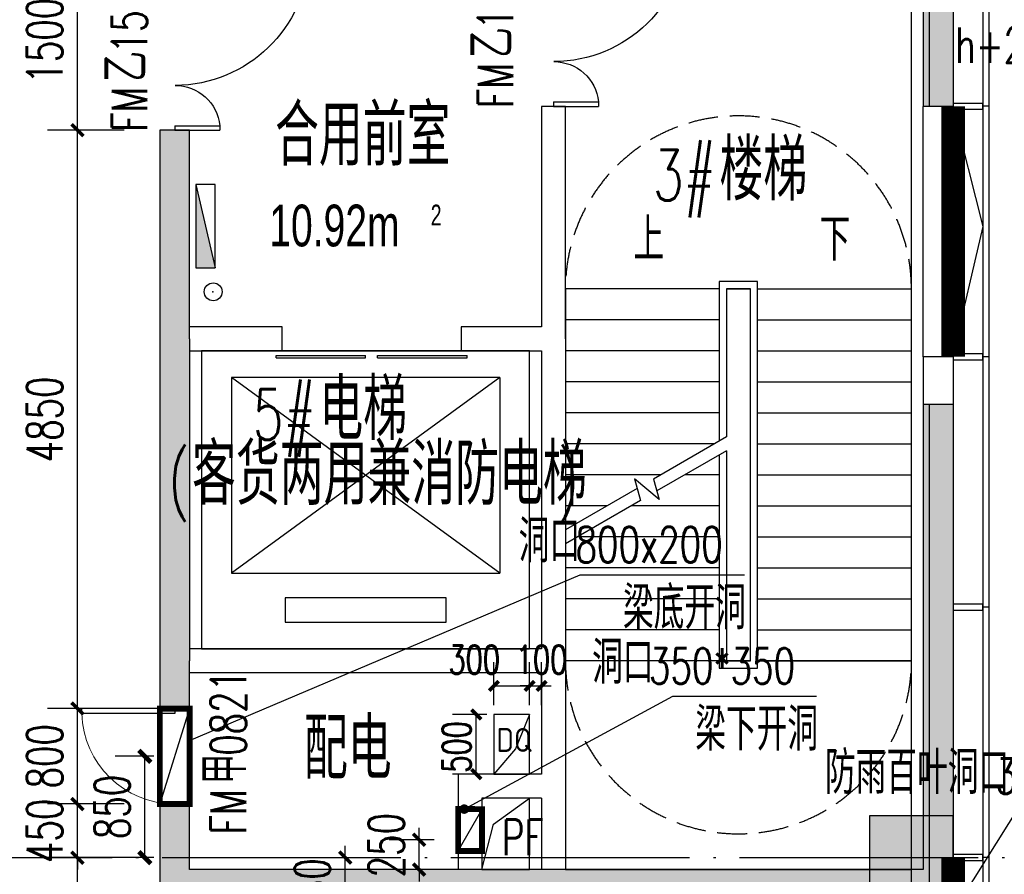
# Model space of a CAD drawing. Extents: x 797781 to 1255204, y 21234 to 1024248.
# Tile 661 of 1056: x 981433 to 989687, y 667541 to 674708. Entities that reach past the tile are written whole.
import ezdxf

# ---------------------------------------------------------------- set-up
doc = ezdxf.new("R2010")
doc.units = 0
doc.header["$LTSCALE"] = 1000
doc.header["$MEASUREMENT"] = 0
for name, pattern in [('230303生产综合楼-平面图_t8$0$DASH', [0.35, 0.25, -0.1]), ('230303生产综合楼-平面图_t8$0$DOTE', [2.42, 2, -0.2, 0.02, -0.2]), ('__DASH', [0.35, 0.25, -0.1])]:
    doc.linetypes.add(name, pattern=pattern)
for name, color, linetype in [('230303生产综合楼-平面图_t8$0$3T_WOOD', 21, 'Continuous'), ('230303生产综合楼-平面图_t8$0$COLUMN', 40, 'Continuous'), ('230303生产综合楼-平面图_t8$0$CURTWALL', 4, 'Continuous'), ('230303生产综合楼-平面图_t8$0$DIM_LEAD', 3, 'Continuous'), ('230303生产综合楼-平面图_t8$0$DIM_SYMB', 3, 'Continuous'), ('230303生产综合楼-平面图_t8$0$DOOR_FIRE', 4, 'Continuous'), ('230303生产综合楼-平面图_t8$0$DOOR_FIRE_TEXT', 7, 'Continuous'), ('230303生产综合楼-平面图_t8$0$DOTE', 1, '230303生产综合楼-平面图_t8$0$DOTE'), ('230303生产综合楼-平面图_t8$0$EVTR', 2, 'Continuous'), ('230303生产综合楼-平面图_t8$0$fcadtext', 11, 'Continuous'), ('230303生产综合楼-平面图_t8$0$H-楼板留洞', 6, 'Continuous'), ('230303生产综合楼-平面图_t8$0$PUB_DIM', 3, 'Continuous'), ('230303生产综合楼-平面图_t8$0$PUB_HATCH', 8, 'Continuous'), ('230303生产综合楼-平面图_t8$0$PUB_TEXT', 7, 'Continuous'), ('230303生产综合楼-平面图_t8$0$SPACE', 7, 'Continuous'), ('230303生产综合楼-平面图_t8$0$STAIR', 2, 'Continuous'), ('230303生产综合楼-平面图_t8$0$WALL', 40, 'Continuous'), ('230303生产综合楼-平面图_t8$0$WINDOW', 4, 'Continuous'), ('230303生产综合楼-平面图_t8$0$条件', 7, 'Continuous'), ('230303生产综合楼-平面图_t8$0$板洞', 6, 'Continuous'), ('230303生产综合楼-平面图_t8$0$水管', 4, 'Continuous'), ('230303生产综合楼-平面图_t8$0$轮廓', 2, 'Continuous'), ('DIM_LEAD', 3, 'Continuous'), ('EQUIP_消火栓', 7, 'Continuous'), ('PUB_DIM', 3, 'Continuous'), ('PUB_HATCH', 8, 'Continuous'), ('PUB_TEXT', 7, 'Continuous'), ('TEL_TEXT', 7, 'Continuous'), ('VPIPE-消防', 1, 'Continuous'), ('电-强电平面-标注', 3, 'Continuous'), ('电气洞口', 6, 'Continuous')]:
    doc.layers.add(name, color=color, linetype=linetype)
doc.styles.add('230303生产综合楼-平面图_t8$0$_HZTXT', font='@HZTXT_E', dxfattribs={"width": 0.7, "bigfont": '@@HZTXT'})
doc.styles.add('230303生产综合楼-平面图_t8$0$_TCH_DIM', font='SIMPLEX', dxfattribs={"bigfont": 'GBCBIG'})
doc.styles.add('230303生产综合楼-平面图_T8$0$_TCH_DIM_T3', font='SIMPLEX', dxfattribs={"width": 0.705882, "bigfont": 'GBCBIG'})
doc.styles.add('230303生产综合楼-平面图_t8$0$_TCH_WINDOW', font='SIMPLEX', dxfattribs={"height": 3.5, "bigfont": 'GBCBIG'})
doc.styles.add('_TCH_DIM', font='SIMPLEX', dxfattribs={"bigfont": 'GBCBIG'})
doc.styles.add('_TCH_DIM_T3', font='SIMPLEX', dxfattribs={"width": 0.705882, "bigfont": 'GBCBIG'})
doc.styles.get("Standard").update_dxf_attribs({"font": 'gbenor.shx', "bigfont": 'gbcbig.shx'})
doc.dimstyles.new('230303生产综合楼-平面图_T8$0$_TCH_ARCH&&100', dxfattribs={"dimtxt": 297.5, "dimasz": 100, "dimexe": 250, "dimexo": 300, "dimgap": 126.25, "dimtad": 1, "dimdec": 0, "dimzin": 0, "dimdsep": 46, "dimtxsty": '230303生产综合楼-平面图_T8$0$_TCH_DIM_T3', "dimblk": '230303生产综合楼-平面图_t8$0$_ArchTick', "dimcen": 0.09, "dimclrt": 7, "dimazin": 2, "dimtfac": 1, "dimtdec": 0, "dimtix": 1, "dimtmove": 2, "dimatfit": 3, "dimfxl": 1, "dimtolj": 1, "dimtzin": 0, "dimarcsym": 0})
doc.dimstyles.new('_TCH_ARCH&&100', dxfattribs={"dimtxt": 297.5, "dimasz": 100, "dimexe": 250, "dimexo": 300, "dimgap": 126.25, "dimtad": 1, "dimdec": 0, "dimzin": 0, "dimdsep": 46, "dimtxsty": '_TCH_DIM_T3', "dimblk": 'ARCHTICK', "dimcen": 0.09, "dimclrt": 7, "dimazin": 2, "dimtfac": 1, "dimtdec": 0, "dimtix": 1, "dimtmove": 2, "dimatfit": 3, "dimfxl": 1, "dimtolj": 1, "dimtzin": 0, "dimarcsym": 0})
doc.dimstyles.new('_TCH_ARCH&&80', dxfattribs={"dimtxt": 238, "dimasz": 80, "dimexe": 200, "dimexo": 240, "dimgap": 101, "dimtad": 1, "dimdec": 0, "dimzin": 0, "dimdsep": 46, "dimtxsty": '_TCH_DIM_T3', "dimblk": 'ARCHTICK', "dimcen": 0.09, "dimclrt": 7, "dimazin": 2, "dimtfac": 1, "dimtdec": 0, "dimtix": 1, "dimtmove": 2, "dimatfit": 3, "dimfxl": 1, "dimtolj": 1, "dimtzin": 0, "dimarcsym": 0})

# ---------------------------------------------------------------- blocks, each defined once
blk = doc.blocks.new('AQ9-10')
at = {"color": 6, "linetype": '__DASH', "ltscale": 4, "const_width": 200}
for points in [[(1107166.2, 667399.9), (1107166.2, 669499.9)], [(1107166.2, 663199.9), (1107166.2, 660199.9), (1100516.2, 660199.3)]]:
    blk.add_lwpolyline(points, dxfattribs=at)
blk = doc.blocks.new('ddddkkkkk')
at = {"layer": 'TEL_TEXT', "color": 3, "linetype": 'ByBlock'}
for p, q in [((1870760.3, -13731.7), (1870877.7, -14019.1)), ((1870877.7, -14019.1), (1871060.3, -14231.7))]:
    blk.add_line(p, q, dxfattribs=at)
blk.add_lwpolyline([(1871060.3, -13731.7), (1871060.3, -14231.7), (1870760.3, -14231.7), (1870760.3, -13731.7)], close=True, dxfattribs=at)
blk = doc.blocks.new('_ArchTick')
at = {"color": 0, "linetype": 'ByBlock', "const_width": 0.4}
blk.add_lwpolyline([(-0.5, -0.5), (0.5, 0.5)], dxfattribs=at)
blk = doc.blocks.new('*D6733')
at = {"layer": 'Defpoints', "color": 0, "transparency": 16777216}
for p in [(880789.9, 568966), (881117.4, 568966), (881117.4, 568466)]:
    blk.add_point(p, dxfattribs=at)
at = {"layer": 'PUB_DIM', "color": 0, "lineweight": -2, "transparency": 16777216}
for p, q in [((880877.4, 568966), (880589.9, 568966)), ((880789.9, 568466), (880789.9, 568966)), ((880877.4, 568466), (880589.9, 568466))]:
    blk.add_line(p, q, dxfattribs=at)
at = {"layer": 'PUB_DIM', "color": 0, "lineweight": -2, "transparency": 16777216, "xscale": 80, "yscale": 80, "zscale": 80}
for p, rotation in [((880789.9, 568966), 90), ((880789.9, 568466), 270)]:
    blk.add_blockref('_ArchTick', p, dxfattribs=dict(at, rotation=rotation))
at = {"layer": 'PUB_DIM', "color": 7, "transparency": 16777216, "insert": (880624.8, 568695), "char_height": 238, "attachment_point": 5, "rotation": 90, "style": '_TCH_DIM_T3'}
blk.add_mtext('\\A1;500', dxfattribs=at)
blk = doc.blocks.new('*D6734')
at = {"layer": 'Defpoints', "color": 0, "transparency": 16777216}
for p in [(881337.1, 569206), (881237.1, 568803.3), (881337.1, 568803.3)]:
    blk.add_point(p, dxfattribs=at)
at = {"layer": 'PUB_DIM', "color": 0, "lineweight": -2, "transparency": 16777216}
for p, q in [((881237.1, 569043.3), (881237.1, 569406)), ((881337.1, 569043.3), (881337.1, 569406)), ((881237.1, 569206), (881157.1, 569206)), ((881237.1, 569206), (881337.1, 569206)), ((881337.1, 569206), (881417.1, 569206))]:
    blk.add_line(p, q, dxfattribs=at)
at = {"layer": 'PUB_DIM', "color": 0, "lineweight": -2, "transparency": 16777216, "xscale": 80, "yscale": 80, "zscale": 80}
blk.add_blockref('_ArchTick', (881237.1, 569206), dxfattribs=at)
at = {"layer": 'PUB_DIM', "color": 0, "lineweight": -2, "transparency": 16777216, "xscale": 80, "yscale": 80, "zscale": 80, "rotation": 180}
blk.add_blockref('_ArchTick', (881337.1, 569206), dxfattribs=at)
at = {"layer": 'PUB_DIM', "color": 7, "transparency": 16777216, "insert": (881337.1, 569426), "char_height": 238, "attachment_point": 5, "style": '_TCH_DIM_T3'}
blk.add_mtext('\\A1;100', dxfattribs=at)
blk = doc.blocks.new('*D6735')
at = {"layer": 'Defpoints', "color": 0, "transparency": 16777216}
for p in [(881237.1, 569206), (880937.1, 568803.3), (881237.1, 568803.3)]:
    blk.add_point(p, dxfattribs=at)
at = {"layer": 'PUB_DIM', "color": 0, "lineweight": -2, "transparency": 16777216}
for p, q in [((880937.1, 569043.3), (880937.1, 569406)), ((881237.1, 569043.3), (881237.1, 569406)), ((880937.1, 569206), (881237.1, 569206))]:
    blk.add_line(p, q, dxfattribs=at)
at = {"layer": 'PUB_DIM', "color": 0, "lineweight": -2, "transparency": 16777216, "xscale": 80, "yscale": 80, "zscale": 80, "rotation": 180}
blk.add_blockref('_ArchTick', (880937.1, 569206), dxfattribs=at)
at = {"layer": 'PUB_DIM', "color": 0, "lineweight": -2, "transparency": 16777216, "xscale": 80, "yscale": 80, "zscale": 80}
blk.add_blockref('_ArchTick', (881237.1, 569206), dxfattribs=at)
at = {"layer": 'PUB_DIM', "color": 7, "transparency": 16777216, "insert": (880772.7, 569426), "char_height": 238, "attachment_point": 5, "style": '_TCH_DIM_T3'}
blk.add_mtext('\\A1;300', dxfattribs=at)
blk = doc.blocks.new('*D6736')
at = {"layer": 'Defpoints', "color": 0, "transparency": 16777216}
for p in [(878011.9, 568616), (878387.1, 568616), (878387.1, 567766)]:
    blk.add_point(p, dxfattribs=at)
at = {"layer": 'PUB_DIM', "color": 0, "lineweight": -2, "transparency": 16777216}
for p, q in [((878087.1, 568616), (877761.9, 568616)), ((878011.9, 567766), (878011.9, 568616)), ((878087.1, 567766), (877761.9, 567766))]:
    blk.add_line(p, q, dxfattribs=at)
at = {"layer": 'PUB_DIM', "color": 0, "lineweight": -2, "transparency": 16777216, "xscale": 100, "yscale": 100, "zscale": 100}
for p, rotation in [((878011.9, 568616), 90), ((878011.9, 567766), 270)]:
    blk.add_blockref('_ArchTick', p, dxfattribs=dict(at, rotation=rotation))
at = {"layer": 'PUB_DIM', "color": 7, "transparency": 16777216, "insert": (877736.9, 568191), "char_height": 297.5, "attachment_point": 5, "rotation": 90, "style": '_TCH_DIM_T3'}
blk.add_mtext('\\A1;850', dxfattribs=at)
blk = doc.blocks.new('6-9FND69')
at = {"layer": 'PUB_TEXT', "style": '_TCH_DIM', "width": 0.705882}
blk.add_text('h+2.60', height=297.5, dxfattribs=at).set_placement((750877.4, 567143.5))
blk = doc.blocks.new('$TwtSys$00000434')
for p, q in [((-0.5, 0.5), (-0.5, -0.5)), ((-0.5, -0.5), (0.5, 0.5)), ((0.5, 0.5), (-0.5, 0.5)), ((0.5, -0.5), (0.5, 0.5)), ((-0.5, -0.5), (0.5, -0.5))]:
    blk.add_line(p, q)
blk.add_solid([(0.5, -0.5), (0.5, 0.5), (-0.5, -0.5)])
blk = doc.blocks.new('230303生产综合楼-平面图_t8$0$9-XHS')
at = {"layer": '230303生产综合楼-平面图_t8$0$fcadtext'}
for p in [(1124232.9, 465611.4, 5000), (1124232.9, 465611.4)]:
    blk.add_point(p, dxfattribs=at)
at = {"layer": 'VPIPE-消防'}
blk.add_circle((1124235.4, 465611.4), 75, dxfattribs=at)
at = {"layer": 'EQUIP_消火栓', "xscale": -700, "yscale": -160, "zscale": 700, "rotation": 90.00000000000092}
blk.add_blockref('$TwtSys$00000434', (1124170.4, 466161.4), dxfattribs=at)
blk = doc.blocks.new('230303生产综合楼-平面图_t8$0$6WLGJ')
at = {"layer": '230303生产综合楼-平面图_t8$0$3T_WOOD'}
for points in [[(1106291.4, 376311.9), (1106291.4, 376261.9), (1106541.3, 376261.9), (1106541.3, 376311.9)], [(1106291.4, 374211.9), (1106291.4, 374161.9), (1106541.3, 374161.9), (1106541.3, 374211.9)], [(1106291.4, 372111.9), (1106291.4, 372061.9), (1106541.3, 372061.9), (1106541.3, 372111.9)], [(1106291.4, 370011.9), (1106291.4, 369961.9), (1106541.3, 369961.9), (1106541.3, 370011.9)]]:
    blk.add_lwpolyline(points, close=True, dxfattribs=at)
for points in [[(1106591.3, 376286.9), (1106541.3, 376286.9)], [(1106591.3, 376286.9), (1106541.3, 376286.9)], [(1106591.3, 374186.9), (1106541.3, 374186.9)], [(1106591.3, 374186.9), (1106541.3, 374186.9)], [(1106591.3, 372086.9), (1106541.3, 372086.9)], [(1106591.3, 369986.9), (1106541.3, 369986.9)], [(1106591.3, 369986.9), (1106541.3, 369986.9)]]:
    blk.add_lwpolyline(points, dxfattribs=at)
blk = doc.blocks.new('230303生产综合楼-平面图_t8$0$$DorLib2D$00000001')
for p, q in [((0.45, 0.975), (0.5, 0.975)), ((0.45, 0), (0.45, 0.975)), ((0.5, 0), (0.5, 0.975)), ((0.5, 0), (0.45, 0))]:
    blk.add_line(p, q)
at = {"lineweight": 13}
blk.add_arc((0.475, 0), 0.975, 91.4693, 180, dxfattribs=at)
blk = doc.blocks.new('230303生产综合楼-平面图_t8$0$$DORLIB2D$00000127')
at = {"color": 0}
for points in [[(-0.5333, 0.7949), (-0.5333, 0.6904)], [(-0.0333, 0.7949), (-0.5333, 0.7949)], [(-0.0333, 0.7949), (-0.0333, 0.6904)], [(0.5333, 0.7949), (0.0333, 0.7949)], [(0.0333, 0.7949), (0.0333, 0.6904)], [(0.5333, 0.7949), (0.5333, 0.6904)], [(-0.0333, 0.6904), (-0.5333, 0.6904)], [(0.5333, 0.6904), (0.0333, 0.6904)], [(0.5, 0.5), (-0.5, 0.5)]]:
    blk.add_lwpolyline(points, dxfattribs=at)
blk = doc.blocks.new('230303生产综合楼-平面图_t8$0$$DorLib2D$00000225')
at = {"color": 0}
for p, q in [((0.475, -0.0014), (0.475, 0.7521)), ((0.475, 0.7521), (0.5, 0.7521)), ((0.5, -0.0014), (0.5, 0.7521)), ((-0.5, 0), (-0.5, 0.252)), ((-0.475, 0.252), (-0.5, 0.252)), ((-0.475, 0), (-0.475, 0.252)), ((-0.475, 0), (-0.5, 0)), ((0.475, -0.0014), (0.5, -0.0014))]:
    blk.add_line(p, q, dxfattribs=at)
for centre, radius, start, end in [((0.5046, -0.0019), 0.7546, 92.2493, 179.7238), ((-0.5008, 0.0026), 0.2508, 359.7899, 84.0974)]:
    blk.add_arc(centre, radius, start, end, dxfattribs=at)
blk = doc.blocks.new('230303生产综合楼-平面图_t8$0$_ArchTick')
at = {"color": 0, "linetype": 'ByBlock', "const_width": 0.3}
blk.add_lwpolyline([(-0.5, -0.5), (0.5, 0.5)], dxfattribs=at)
blk = doc.blocks.new('*D6270')
at = {"layer": '230303生产综合楼-平面图_t8$0$PUB_DIM', "color": 0, "lineweight": -2, "transparency": 16777216}
for p, q in [((808848.3, 174948.9), (808207.7, 174948.9)), ((808457.7, 174598.9), (808457.7, 174948.9)), ((808848.3, 174598.9), (808207.7, 174598.9))]:
    blk.add_line(p, q, dxfattribs=at)
at = {"layer": 'Defpoints', "color": 0, "transparency": 16777216}
for p in [(808457.7, 174948.9), (809148.3, 174948.9), (809148.3, 174598.9)]:
    blk.add_point(p, dxfattribs=at)
at = {"layer": '230303生产综合楼-平面图_t8$0$PUB_DIM', "color": 0, "lineweight": -2, "transparency": 16777216, "xscale": 100, "yscale": 100, "zscale": 100}
for p, rotation in [((808457.7, 174948.9), 90), ((808457.7, 174598.9), 270)]:
    blk.add_blockref('230303生产综合楼-平面图_t8$0$_ArchTick', p, dxfattribs=dict(at, rotation=rotation))
at = {"layer": '230303生产综合楼-平面图_t8$0$PUB_DIM', "color": 7, "transparency": 16777216, "insert": (808182.7, 174228.9), "char_height": 297.5, "attachment_point": 5, "rotation": 90, "style": '230303生产综合楼-平面图_T8$0$_TCH_DIM_T3'}
blk.add_mtext('\\A1;350', dxfattribs=at)
blk = doc.blocks.new('*D6271')
at = {"layer": '230303生产综合楼-平面图_t8$0$PUB_DIM', "color": 0, "lineweight": -2, "transparency": 16777216}
for p, q in [((808457.7, 175398.9), (808457.7, 175498.9)), ((808848.3, 175398.9), (808207.7, 175398.9)), ((808457.7, 174948.9), (808457.7, 175398.9)), ((808848.3, 174948.9), (808207.7, 174948.9)), ((808457.7, 174948.9), (808457.7, 174848.9))]:
    blk.add_line(p, q, dxfattribs=at)
at = {"layer": 'Defpoints', "color": 0, "transparency": 16777216}
for p in [(808457.7, 175398.9), (809148.3, 175398.9), (809148.3, 174948.9)]:
    blk.add_point(p, dxfattribs=at)
at = {"layer": '230303生产综合楼-平面图_t8$0$PUB_DIM', "color": 0, "lineweight": -2, "transparency": 16777216, "xscale": 100, "yscale": 100, "zscale": 100}
for p, rotation in [((808457.7, 175398.9), 270), ((808457.7, 174948.9), 90)]:
    blk.add_blockref('230303生产综合楼-平面图_t8$0$_ArchTick', p, dxfattribs=dict(at, rotation=rotation))
at = {"layer": '230303生产综合楼-平面图_t8$0$PUB_DIM', "color": 7, "transparency": 16777216, "insert": (808182.7, 175173.9), "char_height": 297.5, "attachment_point": 5, "rotation": 90, "style": '230303生产综合楼-平面图_T8$0$_TCH_DIM_T3'}
blk.add_mtext('\\A1;450', dxfattribs=at)
blk = doc.blocks.new('*D6272')
at = {"layer": '230303生产综合楼-平面图_t8$0$PUB_DIM', "color": 0, "lineweight": -2, "transparency": 16777216}
for p, q in [((808848.3, 176198.9), (808207.7, 176198.9)), ((808457.7, 175398.9), (808457.7, 176198.9)), ((808848.3, 175398.9), (808207.7, 175398.9))]:
    blk.add_line(p, q, dxfattribs=at)
at = {"layer": 'Defpoints', "color": 0, "transparency": 16777216}
for p in [(808457.7, 176198.9), (809148.3, 176198.9), (809148.3, 175398.9)]:
    blk.add_point(p, dxfattribs=at)
at = {"layer": '230303生产综合楼-平面图_t8$0$PUB_DIM', "color": 0, "lineweight": -2, "transparency": 16777216, "xscale": 100, "yscale": 100, "zscale": 100}
for p, rotation in [((808457.7, 176198.9), 90), ((808457.7, 175398.9), 270)]:
    blk.add_blockref('230303生产综合楼-平面图_t8$0$_ArchTick', p, dxfattribs=dict(at, rotation=rotation))
at = {"layer": '230303生产综合楼-平面图_t8$0$PUB_DIM', "color": 7, "transparency": 16777216, "insert": (808182.7, 175798.9), "char_height": 297.5, "attachment_point": 5, "rotation": 90, "style": '230303生产综合楼-平面图_T8$0$_TCH_DIM_T3'}
blk.add_mtext('\\A1;800', dxfattribs=at)
blk = doc.blocks.new('*D6273')
at = {"layer": '230303生产综合楼-平面图_t8$0$PUB_DIM', "color": 0, "lineweight": -2, "transparency": 16777216}
for p, q in [((808848.3, 181048.9), (808207.7, 181048.9)), ((808457.7, 176198.9), (808457.7, 181048.9)), ((808848.3, 176198.9), (808207.7, 176198.9))]:
    blk.add_line(p, q, dxfattribs=at)
at = {"layer": 'Defpoints', "color": 0, "transparency": 16777216}
for p in [(808457.7, 181048.9), (809148.3, 181048.9), (809148.3, 176198.9)]:
    blk.add_point(p, dxfattribs=at)
at = {"layer": '230303生产综合楼-平面图_t8$0$PUB_DIM', "color": 0, "lineweight": -2, "transparency": 16777216, "xscale": 100, "yscale": 100, "zscale": 100}
for p, rotation in [((808457.7, 181048.9), 90), ((808457.7, 176198.9), 270)]:
    blk.add_blockref('230303生产综合楼-平面图_t8$0$_ArchTick', p, dxfattribs=dict(at, rotation=rotation))
at = {"layer": '230303生产综合楼-平面图_t8$0$PUB_DIM', "color": 7, "transparency": 16777216, "insert": (808182.7, 178623.9), "char_height": 297.5, "attachment_point": 5, "rotation": 90, "style": '230303生产综合楼-平面图_T8$0$_TCH_DIM_T3'}
blk.add_mtext('\\A1;4850', dxfattribs=at)
blk = doc.blocks.new('*D6274')
at = {"layer": '230303生产综合楼-平面图_t8$0$PUB_DIM', "color": 0, "lineweight": -2, "transparency": 16777216}
for p, q in [((808848.3, 182548.9), (808207.7, 182548.9)), ((808457.7, 181048.9), (808457.7, 182548.9)), ((808848.3, 181048.9), (808207.7, 181048.9))]:
    blk.add_line(p, q, dxfattribs=at)
at = {"layer": 'Defpoints', "color": 0, "transparency": 16777216}
for p in [(808457.7, 182548.9), (809148.3, 182548.9), (809148.3, 181048.9)]:
    blk.add_point(p, dxfattribs=at)
at = {"layer": '230303生产综合楼-平面图_t8$0$PUB_DIM', "color": 0, "lineweight": -2, "transparency": 16777216, "xscale": 100, "yscale": 100, "zscale": 100}
for p, rotation in [((808457.7, 182548.9), 90), ((808457.7, 181048.9), 270)]:
    blk.add_blockref('230303生产综合楼-平面图_t8$0$_ArchTick', p, dxfattribs=dict(at, rotation=rotation))
at = {"layer": '230303生产综合楼-平面图_t8$0$PUB_DIM', "color": 7, "transparency": 16777216, "insert": (808182.7, 181798.9), "char_height": 297.5, "attachment_point": 5, "rotation": 90, "style": '230303生产综合楼-平面图_T8$0$_TCH_DIM_T3'}
blk.add_mtext('\\A1;1500', dxfattribs=at)
blk = doc.blocks.new('*D6279')
at = {"layer": '230303生产综合楼-平面图_t8$0$PUB_DIM', "color": 0, "lineweight": -2, "transparency": 16777216}
for p, q in [((811321.5, 175099), (811321.5, 175199)), ((811448.3, 175099), (811071.5, 175099)), ((811321.5, 174848.9), (811321.5, 175099)), ((811448.3, 174848.9), (811071.5, 174848.9)), ((811321.5, 174848.9), (811321.5, 174748.9))]:
    blk.add_line(p, q, dxfattribs=at)
at = {"layer": 'Defpoints', "color": 0, "transparency": 16777216}
for p in [(811321.5, 175099), (811748.3, 175099), (811748.3, 174848.9)]:
    blk.add_point(p, dxfattribs=at)
at = {"layer": '230303生产综合楼-平面图_t8$0$PUB_DIM', "color": 0, "lineweight": -2, "transparency": 16777216, "xscale": 100, "yscale": 100, "zscale": 100}
for p, rotation in [((811321.5, 175099), 270), ((811321.5, 174848.9), 90)]:
    blk.add_blockref('230303生产综合楼-平面图_t8$0$_ArchTick', p, dxfattribs=dict(at, rotation=rotation))
at = {"layer": '230303生产综合楼-平面图_t8$0$PUB_DIM', "color": 7, "transparency": 16777216, "insert": (811046.5, 175053.2), "char_height": 297.5, "attachment_point": 5, "rotation": 90, "style": '230303生产综合楼-平面图_T8$0$_TCH_DIM_T3'}
blk.add_mtext('\\A1;250', dxfattribs=at)
blk = doc.blocks.new('*D6280')
at = {"layer": '230303生产综合楼-平面图_t8$0$PUB_DIM', "color": 0, "lineweight": -2, "transparency": 16777216}
for p, q in [((816985.2, 174948.5), (816985.3, 175048.5)), ((816398.2, 174948.8), (817235.2, 174948.4)), ((816984.9, 174298.6), (816985.2, 174948.5)), ((816397.9, 174298.9), (817234.9, 174298.5)), ((816984.9, 174298.6), (816984.9, 174198.6))]:
    blk.add_line(p, q, dxfattribs=at)
at = {"layer": 'Defpoints', "color": 0, "transparency": 16777216}
for p in [(816098.2, 174948.9), (816985.2, 174948.5), (816097.9, 174299)]:
    blk.add_point(p, dxfattribs=at)
at = {"layer": '230303生产综合楼-平面图_t8$0$PUB_DIM', "color": 0, "lineweight": -2, "transparency": 16777216, "xscale": 100, "yscale": 100, "zscale": 100}
for p, rotation in [((816985.2, 174948.5), 269.9726652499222), ((816984.9, 174298.6), 89.97266524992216)]:
    blk.add_blockref('230303生产综合楼-平面图_t8$0$_ArchTick', p, dxfattribs=dict(at, rotation=rotation))
at = {"layer": '230303生产综合楼-平面图_t8$0$PUB_DIM', "color": 7, "transparency": 16777216, "insert": (816710.1, 174623.7), "char_height": 297.5, "attachment_point": 5, "rotation": 89.97267, "style": '230303生产综合楼-平面图_T8$0$_TCH_DIM_T3'}
blk.add_mtext('\\A1;650', dxfattribs=at)
blk = doc.blocks.new('*D4939')
at = {"layer": '230303生产综合楼-平面图_t8$0$PUB_DIM', "color": 0, "lineweight": -2, "transparency": 16777216}
for p, q in [((984161.9, 667681.1), (984161.9, 667781.1)), ((982908, 667681.1), (984411.9, 667681.1)), ((984161.9, 667131.1), (984161.9, 667681.1)), ((982908, 667131.1), (984411.9, 667131.1)), ((984161.9, 667131.1), (984161.9, 667031.1))]:
    blk.add_line(p, q, dxfattribs=at)
at = {"layer": 'Defpoints', "color": 0, "transparency": 16777216}
for p in [(982608, 667681.1), (984161.9, 667681.1), (982608, 667131.1)]:
    blk.add_point(p, dxfattribs=at)
at = {"layer": '230303生产综合楼-平面图_t8$0$PUB_DIM', "color": 0, "lineweight": -2, "transparency": 16777216, "xscale": 100, "yscale": 100, "zscale": 100}
for p, rotation in [((984161.9, 667681.1), 270), ((984161.9, 667131.1), 90)]:
    blk.add_blockref('230303生产综合楼-平面图_t8$0$_ArchTick', p, dxfattribs=dict(at, rotation=rotation))
at = {"layer": '230303生产综合楼-平面图_t8$0$PUB_DIM', "color": 7, "transparency": 16777216, "insert": (983886.9, 667406.1), "char_height": 297.5, "attachment_point": 5, "rotation": 90, "style": '230303生产综合楼-平面图_T8$0$_TCH_DIM_T3'}
blk.add_mtext('\\A1;550', dxfattribs=at)
blk = doc.blocks.new('_FZH')
blk.add_lwpolyline([(-0.5, -0.5), (0.5, -0.5), (0.5, 0.5), (-0.5, 0.5)], close=True)
at = {"layer": 'PUB_HATCH'}
blk.add_solid([(-0.5, -0.5), (0.5, -0.5), (-0.5, 0.5), (0.5, 0.5)], dxfattribs=at)
blk = doc.blocks.new('6-8FQD')
at = {"layer": 'DIM_LEAD'}
for p, q in [((878387.1, 568747.4), (881661.5, 570136.7)), ((881661.5, 570136.7), (883036.9, 570136.7))]:
    blk.add_line(p, q, dxfattribs=at)
at = {"layer": '电气洞口', "color": 6, "lineweight": -2}
blk.add_line((878387.1, 569016), (878137.1, 568216), dxfattribs=at)
at = {"layer": '电气洞口', "color": 6, "lineweight": -2, "const_width": 50}
blk.add_lwpolyline([(878387.1, 568216), (878137.1, 568216), (878137.1, 569016), (878387.1, 569016)], close=True, dxfattribs=at)
at = {"layer": '电-强电平面-标注', "color": 3, "xscale": -1}
blk.add_blockref('ddddkkkkk', (2751997.5, 582697.8), dxfattribs=at)
at = {"layer": 'PUB_TEXT', "style": '_TCH_DIM'}
for s, p in [('洞口', (881145.3, 570241.7)), ('梁底开洞', (882019.7, 569681.7))]:
    blk.add_text(s, height=357.45, dxfattribs=at).set_placement(p)
at = {"layer": 'PUB_TEXT', "style": '_TCH_DIM', "width": 0.705882}
blk.add_text('800x200', height=297.5, dxfattribs=at).set_placement((881621.9, 570241.7))
at = {"layer": 'PUB_TEXT'}
blk.add_text('DQ', height=200, dxfattribs=at).set_placement((880958.8, 568653.2))
at = {"layer": 'PUB_DIM'}
for base, p1, p2, angle, picture, middle in [((881237.1, 569206), (880937.1, 568803.3), (881237.1, 568803.3), 0, '*D6735', (880772.7, 569426)), ((881337.1, 569206), (881237.1, 568803.3), (881337.1, 568803.3), 0, '*D6734', (881337.1, 569426)), ((880789.9, 568966), (881117.4, 568466), (881117.4, 568966), 90, '*D6733', (880624.8, 568695))]:
    dim = blk.add_linear_dim(base=base, p1=p1, p2=p2, angle=angle, dimstyle='_TCH_ARCH&&80', dxfattribs=at)
    dim.commit()
    dim.dimension.update_dxf_attribs({"geometry": picture, "text_midpoint": middle, "dimtype": 161})
dim = blk.add_aligned_dim(p1=(878387.1, 567766), p2=(878387.1, 568616), distance=375.2, dimstyle='_TCH_ARCH&&100', dxfattribs=at)
dim.commit()
dim.dimension.update_dxf_attribs({"geometry": '*D6736', "text_midpoint": (877736.9, 568191)})
blk = doc.blocks.new('230303生产综合楼-平面图_t8$0$HXT-3')
at = {"layer": '230303生产综合楼-平面图_t8$0$PUB_HATCH'}
for points in [[(815798.3, 183348.9), (815548.3, 183098.9), (815548.3, 181248.9), (815798.3, 181248.9)], [(809398.3, 179298.9), (809398.3, 181048.9), (809148.3, 181048.9), (809148.3, 179298.9)], [(809398.3, 179298.9), (809148.3, 179298.9), (809148.3, 176598.9), (809398.3, 176598.9)], [(815548.3, 178748.9), (815548.3, 174848.9), (815798.3, 174598.9), (815798.3, 178748.9)], [(809148.3, 176598.9), (809148.3, 176198.9), (809398.3, 176198.9), (809398.3, 176598.9)], [(809398.3, 174848.9), (809398.3, 175398.9), (809148.3, 175398.9), (809148.3, 174598.9)], [(811748.3, 174598.9), (811748.3, 174848.9), (809398.3, 174848.9), (809148.3, 174598.9)], [(812448.3, 174598.9), (812448.3, 174848.9), (811748.3, 174848.9), (811748.3, 174598.9)], [(815798.3, 174598.9), (815548.3, 174848.9), (812448.3, 174848.9), (812448.3, 174598.9)]]:
    blk.add_hatch(color=256, dxfattribs=at).paths.add_polyline_path(points)
at = {"layer": '230303生产综合楼-平面图_t8$0$DIM_LEAD'}
for p, q in [((811699.6, 175356), (813448.4, 176302.2)), ((813448.4, 176302.2), (814653.7, 176302.2)), ((815798.3, 174491.6), (816353.2, 175378.6))]:
    blk.add_line(p, q, dxfattribs=at)
at = {"layer": '230303生产综合楼-平面图_t8$0$DIM_LEAD', "const_width": 40}
blk.add_lwpolyline([(811682, 175346.5, 1), (811717.2, 175365.5, 1)], format="xyb", close=True, dxfattribs=at)
at = {"layer": '230303生产综合楼-平面图_t8$0$DIM_SYMB'}
for points in [[(813223.3, 179848.9, 0, 0, 0), (813223.3, 178458.9, 80, 0, 0), (813223.3, 178158.9, 0, 0, 0)], [(814773.3, 179848.9, 0, 0, 0), (814773.3, 175723.9, 0, 0, 0), (813223.3, 175723.9, 0, 0, 0), (813223.3, 177598.9, 80, 0, 0), (813223.3, 177898.9, 0, 0, 0)]]:
    blk.add_lwpolyline(points, format="xyseb", dxfattribs=at)
at = {"layer": '230303生产综合楼-平面图_t8$0$DOOR_FIRE'}
for p, q in [((809148.3, 176198.9), (809148.3, 175398.9)), ((809398.3, 176198.9), (809398.3, 175398.9))]:
    blk.add_line(p, q, dxfattribs=at)
at = {"layer": '230303生产综合楼-平面图_t8$0$EVTR'}
for p, q in [((811998.3, 178973.9), (809748.3, 178973.9)), ((809748.3, 178973.9), (809748.3, 177333.9)), ((811998.3, 177333.9), (809748.3, 178973.9)), ((811998.3, 178973.9), (809748.3, 177333.9)), ((811998.3, 178973.9), (811998.3, 177333.9)), ((809748.3, 177333.9), (811998.3, 177333.9)), ((811548.3, 177128.9), (810198.3, 177128.9)), ((810198.3, 177128.9), (810198.3, 176923.9)), ((811548.3, 176923.9), (811548.3, 177128.9)), ((810198.3, 176923.9), (811548.3, 176923.9))]:
    blk.add_line(p, q, dxfattribs=at)
at = {"layer": '230303生产综合楼-平面图_t8$0$H-楼板留洞'}
blk.add_lwpolyline([(812248.3, 175448.9), (811848.3, 175448.9), (811848.3, 174848.9), (812248.3, 174848.9)], close=True, dxfattribs=at)
at = {"layer": '230303生产综合楼-平面图_t8$0$STAIR'}
for p, q in [((815448.3, 175298.9), (815448.3, 182998.9)), ((814158.3, 179778.9), (813838.3, 179778.9)), ((813838.3, 179778.9), (813838.3, 178441.7)), ((814158.3, 176538.9), (814158.3, 179778.9)), ((812548.3, 179718.9), (812548.3, 177697)), ((813838.3, 179718.9), (812548.3, 179718.9)), ((813898.3, 179718.9), (813898.3, 178476.4)), ((814098.3, 179718.9), (813898.3, 179718.9)), ((813898.3, 179718.9), (813898.3, 178476.4)), ((813898.3, 179718.9), (814098.3, 179718.9)), ((814098.3, 176598.9), (814098.3, 179718.9)), ((814098.3, 176598.9), (814098.3, 179718.9)), ((814158.3, 179718.9), (815448.3, 179718.9)), ((815448.3, 176598.9), (815448.3, 179718.9)), ((813838.3, 179458.9), (812548.3, 179458.9)), ((814158.3, 179458.9), (815448.3, 179458.9)), ((813838.3, 179198.9), (812548.3, 179198.9)), ((814158.3, 179198.9), (815448.3, 179198.9)), ((813838.3, 178938.9), (812548.3, 178938.9)), ((814158.3, 178938.9), (815448.3, 178938.9)), ((813838.3, 178678.9), (812548.3, 178678.9)), ((814158.3, 178678.9), (815448.3, 178678.9)), ((813898.3, 178476.4), (813287.7, 178123.9)), ((813798.8, 178418.9), (812548.3, 178418.9)), ((814158.3, 178418.9), (815448.3, 178418.9)), ((813898.3, 178360.9), (813314.5, 178023.9)), ((813838.3, 178326.3), (813838.3, 176538.9)), ((813898.3, 178360.9), (813898.3, 176598.9)), ((813898.3, 178360.9), (813898.3, 176598.9)), ((813348.5, 178158.9), (812548.3, 178158.9)), ((813333.9, 177951.5), (813127.8, 178124.4)), ((813127.8, 178124.4), (813176.2, 177944)), ((813287.7, 178123.9), (813333.9, 177951.5)), ((813838.3, 178158.9), (813548.5, 178158.9)), ((814158.3, 178158.9), (815448.3, 178158.9)), ((813149.4, 178044), (812548.3, 177697)), ((813176.2, 177944), (812548.3, 177581.5)), ((812898.1, 177898.9), (812548.3, 177898.9)), ((813838.3, 177898.9), (813098.1, 177898.9)), ((814158.3, 177898.9), (815448.3, 177898.9)), ((813838.3, 177638.9), (812647.8, 177638.9)), ((814158.3, 177638.9), (815448.3, 177638.9)), ((812548.3, 177581.5), (812548.3, 176598.9)), ((813838.3, 177378.9), (812548.3, 177378.9)), ((814158.3, 177378.9), (815448.3, 177378.9)), ((813838.3, 177118.9), (812548.3, 177118.9)), ((814158.3, 177118.9), (815448.3, 177118.9)), ((813838.3, 176858.9), (812548.3, 176858.9)), ((814158.3, 176858.9), (815448.3, 176858.9)), ((813838.3, 176598.9), (812548.3, 176598.9)), ((812548.3, 176598.9), (812548.3, 174848.9)), ((813838.3, 176598.9), (812548.3, 176598.9)), ((813898.3, 176598.9), (814098.3, 176598.9)), ((814098.3, 176598.9), (813898.3, 176598.9)), ((814158.3, 176598.9), (815448.3, 176598.9)), ((815448.3, 176598.9), (814158.3, 176598.9)), ((815448.3, 174848.9), (815448.3, 176598.9)), ((813838.3, 176538.9), (814158.3, 176538.9)), ((812548.3, 174848.9), (815448.3, 174848.9))]:
    blk.add_line(p, q, dxfattribs=at)
at = {"layer": '230303生产综合楼-平面图_t8$0$WALL'}
for p, q in [((815798.3, 183348.9), (815798.3, 181248.9)), ((815548.3, 183098.9), (815548.3, 181248.9)), ((812548.3, 181248.9), (812348.3, 181248.9)), ((812348.3, 181248.9), (812348.3, 179398.9)), ((812548.3, 179298.9), (812548.3, 181248.9)), ((815798.3, 181248.9), (815548.3, 181248.9)), ((809398.3, 181048.9), (809148.3, 181048.9)), ((809148.3, 181048.9), (809148.3, 179298.9)), ((809398.3, 179298.9), (809398.3, 181048.9)), ((810173.3, 179398.9), (809398.3, 179398.9)), ((810173.3, 179198.9), (810173.3, 179398.9)), ((812348.3, 179398.9), (811673.3, 179398.9)), ((811673.3, 179398.9), (811673.3, 179198.9)), ((809148.3, 179298.9), (809148.3, 176598.9)), ((809398.3, 179298.9), (809398.3, 176598.9)), ((812548.3, 179298.9), (812548.3, 176598.9)), ((809398.3, 179198.9), (810173.3, 179198.9)), ((811673.3, 179198.9), (812348.3, 179198.9)), ((812348.3, 179198.9), (812348.3, 176698.9)), ((815548.3, 179148.9), (815548.3, 178748.9)), ((815798.3, 179148.9), (815548.3, 179148.9)), ((815798.3, 179148.9), (815798.3, 178748.9)), ((815548.3, 178748.9), (815548.3, 174848.9)), ((815798.3, 178748.9), (815548.3, 178748.9)), ((815798.3, 178748.9), (815798.3, 174598.9)), ((812348.3, 176698.9), (809398.3, 176698.9)), ((809148.3, 176598.9), (809148.3, 176198.9)), ((809398.3, 176198.9), (809398.3, 176598.9)), ((812548.3, 176598.9), (812548.3, 175548.9)), ((812348.3, 176498.9), (809398.3, 176498.9)), ((812348.3, 176498.9), (812348.3, 175648.9)), ((809148.3, 176198.9), (809398.3, 176198.9)), ((812348.3, 175648.9), (811648.3, 175648.9)), ((811648.3, 175648.9), (811648.3, 174848.9)), ((812548.3, 175548.9), (812548.3, 174848.9)), ((809398.3, 175398.9), (809148.3, 175398.9)), ((809148.3, 175398.9), (809148.3, 174598.9)), ((809398.3, 174848.9), (809398.3, 175398.9)), ((812348.3, 175448.9), (811848.3, 175448.9)), ((811848.3, 175448.9), (811848.3, 174848.9)), ((812348.3, 175448.9), (812348.3, 174848.9)), ((811748.3, 174848.9), (809398.3, 174848.9)), ((812448.3, 174848.9), (811748.3, 174848.9)), ((815548.3, 174848.9), (812448.3, 174848.9))]:
    blk.add_line(p, q, dxfattribs=at)
at = {"layer": '230303生产综合楼-平面图_t8$0$条件', "color": 1, "const_width": 50, "elevation": 3050}
blk.add_lwpolyline([(811849.6, 175355.1), (811849.6, 175005.1), (811649.1, 175005.1), (811649.1, 175357), (811849.6, 175355.1)], dxfattribs=at)
at = {"layer": '230303生产综合楼-平面图_t8$0$条件', "color": 1, "elevation": 3050}
blk.add_lwpolyline([(811649.1, 175005.1), (811848.3, 175348.9)], dxfattribs=at)
at = {"layer": '230303生产综合楼-平面图_t8$0$板洞'}
blk.add_lwpolyline([(809498.3, 176698.9), (812248.3, 176698.9), (812248.3, 179198.9), (809498.3, 179198.9)], close=True, dxfattribs=at)
blk.add_lwpolyline([(811848.3, 174848.9), (811945.4, 175228.7), (812248.3, 175448.9)], dxfattribs=at)
at = {"layer": '230303生产综合楼-平面图_t8$0$轮廓', "linetype": '230303生产综合楼-平面图_t8$0$DASH'}
for centre, start, end in [((813998.3, 179718.9), 0, 180), ((813998.3, 176598.9), 180.00129, 359.99871)]:
    blk.add_arc(centre, 1450, start, end, dxfattribs=at)
at = {"layer": '230303生产综合楼-平面图_t8$0$DOOR_FIRE'}
for name, p, xscale, yscale, zscale, rotation in [('230303生产综合楼-平面图_t8$0$$DorLib2D$00000225', (812448.3, 181998.9), -1500, 1500, 200, 270.0000000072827), ('230303生产综合楼-平面图_t8$0$$DorLib2D$00000225', (809273.3, 181798.9), -1500, 1500, 250, 269.9999999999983), ('230303生产综合楼-平面图_t8$0$$DorLib2D$00000001', (809273.3, 175798.9), -800, -800, 250, 270)]:
    blk.add_blockref(name, p, dxfattribs=dict(at, xscale=xscale, yscale=yscale, zscale=zscale, rotation=rotation))
at = {"layer": '230303生产综合楼-平面图_t8$0$WINDOW', "xscale": 1500, "yscale": 200, "zscale": 200, "rotation": 179.999999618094}
blk.add_blockref('230303生产综合楼-平面图_t8$0$$DORLIB2D$00000127', (810923.3, 179298.9), dxfattribs=at)
at = {"layer": '230303生产综合楼-平面图_t8$0$DOOR_FIRE_TEXT', "style": '230303生产综合楼-平面图_t8$0$_TCH_WINDOW', "width": 0.705882}
for s, p in [('1523z', (812110.8, 181893.1)), ('1523z', (809043.4, 181693.1)), ('FM', (812110.8, 181234.8)), ('FM', (809043.4, 181034.8)), ('0821', (809871.6, 175803.1)), ('FM', (809871.6, 175144.8))]:
    blk.add_text(s, height=297.5, rotation=90, dxfattribs=at).set_placement(p)
at = {"layer": '230303生产综合楼-平面图_t8$0$DOOR_FIRE_TEXT', "style": '230303生产综合楼-平面图_t8$0$_TCH_WINDOW'}
for s, p in [('乙', (812110.8, 181654.8)), ('乙', (809043.4, 181454.8)), ('甲', (809871.6, 175564.8))]:
    blk.add_text(s, height=357.4, rotation=90, dxfattribs=at).set_placement(p)
at = {"layer": '230303生产综合楼-平面图_t8$0$PUB_TEXT', "style": '230303生产综合楼-平面图_t8$0$_TCH_DIM'}
for s, height, p in [('合用前室', 510.64, (810113.8, 180750.4)), ('楼梯', 510.64, (813839.2, 180459)), ('上', 357.4, (813119, 179953.9)), ('下', 357.4, (814678.4, 179953.9)), ('电梯', 510.64, (810485.2, 178451.6)), ('客货两用兼消防电梯', 510.64, (809418.4, 177907)), ('洞口', 357.45, (812772.1, 176407.2)), ('梁下开洞', 357.45, (813636.5, 175847.2)), ('配电', 510.64, (810356, 175608.5)), ('防雨百叶洞口', 357.45, (814723.7, 175483.6))]:
    blk.add_text(s, height=height, dxfattribs=at).set_placement(p)
at = {"layer": '230303生产综合楼-平面图_t8$0$PUB_TEXT', "style": '230303生产综合楼-平面图_t8$0$_TCH_DIM', "width": 0.705882}
for s, height, p in [('3#', 425, (813282.1, 180459)), ('5#', 425, (809928, 178451.6)), ('(', 425, (809218.4, 177907)), (')', 425, (812482.2, 177907)), ('350*350', 297.5, (813248.7, 176407.2)), ('350*350', 297.5, (816153.5, 175483.6)), ('PF', 297.5, (812015.4, 174970.9))]:
    blk.add_text(s, height=height, dxfattribs=at).set_placement(p)
at = {"layer": '230303生产综合楼-平面图_t8$0$SPACE', "style": '230303生产综合楼-平面图_t8$0$_HZTXT', "width": 0.7}
for s, height, p in [('10.92m', 350, (810065.4, 180074.8)), ('2', 175, (811418.8, 180249.8))]:
    blk.add_text(s, height=height, dxfattribs=at).set_placement(p)
at = {"layer": '230303生产综合楼-平面图_t8$0$PUB_DIM'}
for p1, p2, distance, picture, middle in [((809148.3, 181048.9), (809148.3, 182548.9), 690.7, '*D6274', (808182.7, 181798.9)), ((809148.3, 176198.9), (809148.3, 181048.9), 690.7, '*D6273', (808182.7, 178623.9)), ((809148.3, 175398.9), (809148.3, 176198.9), 690.7, '*D6272', (808182.7, 175798.9)), ((809148.3, 174948.9), (809148.3, 175398.9), 690.7, '*D6271', (808182.7, 175173.9)), ((816097.9, 174299), (816098.2, 174948.9), -887, '*D6280', (816710.1, 174623.7))]:
    dim = blk.add_aligned_dim(p1=p1, p2=p2, distance=distance, dimstyle='230303生产综合楼-平面图_T8$0$_TCH_ARCH&&100', dxfattribs=at)
    dim.commit()
    dim.dimension.update_dxf_attribs({"geometry": picture, "text_midpoint": middle})
for base, p1, p2, picture, middle in [((811321.5, 175099), (811748.3, 174848.9), (811748.3, 175099), '*D6279', (811046.5, 175053.2)), ((808457.7, 174948.9), (809148.3, 174598.9), (809148.3, 174948.9), '*D6270', (808182.7, 174228.9))]:
    dim = blk.add_linear_dim(base=base, p1=p1, p2=p2, angle=90, dimstyle='230303生产综合楼-平面图_T8$0$_TCH_ARCH&&100', dxfattribs=at)
    dim.commit()
    dim.dimension.update_dxf_attribs({"geometry": picture, "text_midpoint": middle, "dimtype": 161})

msp = doc.modelspace()

# ---------------------------------------------------------------- linework, layer by layer
msp.add_lwpolyline([(989008, 671881.1), (989008, 673981.1)])
at = {"layer": '230303生产综合楼-平面图_t8$0$CURTWALL'}
for points in [[(895858, 687781.1), (963708, 687781.1), (989558, 685101.2), (989558, 664381.1), (895858, 664381.1)], [(895908, 687731.1), (963705.4, 687731.1), (989508, 685056.1), (989508, 664431.1), (895908, 664431.1)], [(896158, 687481.1), (963692.5, 687481.1), (989258, 684830.7), (989258, 664681.1), (896158, 664681.1)]]:
    msp.add_lwpolyline(points, close=True, dxfattribs=at)
msp.add_lwpolyline([(989258, 673956.1), (989508, 672972.5), (989258, 671906.1)], dxfattribs=at)
at = {"layer": '230303生产综合楼-平面图_t8$0$DOTE'}
for p, q in [((988908, 662481.1), (988908, 690481.1)), ((895508, 667681.1), (989908, 667681.1))]:
    msp.add_line(p, q, dxfattribs=at)
at = {"layer": '230303生产综合楼-平面图_t8$0$PUB_HATCH', "color": 8}
for points in [[(896358, 673981.1), (896358, 687281.1), (963682.2, 687281.1), (989058, 684650.4), (989058, 673981.1)], [(989058, 671481.1), (989058, 664881.1), (896358, 664881.1), (896358, 670981.1)]]:
    msp.add_lwpolyline(points, dxfattribs=at)

# ---------------------------------------------------------------- block references
for name, p in [('AQ9-10', (-117908.2, 4481.2)), ('230303生产综合楼-平面图_t8$0$6WLGJ', (-117033.3, 297694.3)), ('6-9FND69', (238399, 107201.5)), ('230303生产综合楼-平面图_t8$0$9-XHS', (-141179.9, 206814.7)), ('6-8FQD', (104470.9, 99915.1))]:
    msp.add_blockref(name, p)
at = {"layer": '230303生产综合楼-平面图_t8$0$COLUMN', "xscale": 700, "yscale": 700, "zscale": 700}
msp.add_blockref('_FZH', (988908, 667681.1), dxfattribs=at)
at = {"layer": '230303生产综合楼-平面图_t8$0$水管'}
msp.add_blockref('230303生产综合楼-平面图_t8$0$HXT-3', (173459.7, 492732.2), dxfattribs=at)

# ---------------------------------------------------------------- dimensions: what is measured, and where the dimension line sits
at = {"layer": '230303生产综合楼-平面图_t8$0$PUB_DIM'}
dim = msp.add_aligned_dim(p1=(982608, 667131.1), p2=(982608, 667681.1), distance=-1553.9, dimstyle='230303生产综合楼-平面图_T8$0$_TCH_ARCH&&100', dxfattribs=at)
dim.commit()
dim.dimension.update_dxf_attribs({"geometry": '*D4939', "text_midpoint": (983886.9, 667406.1)})

doc.saveas('drawing.dxf')
